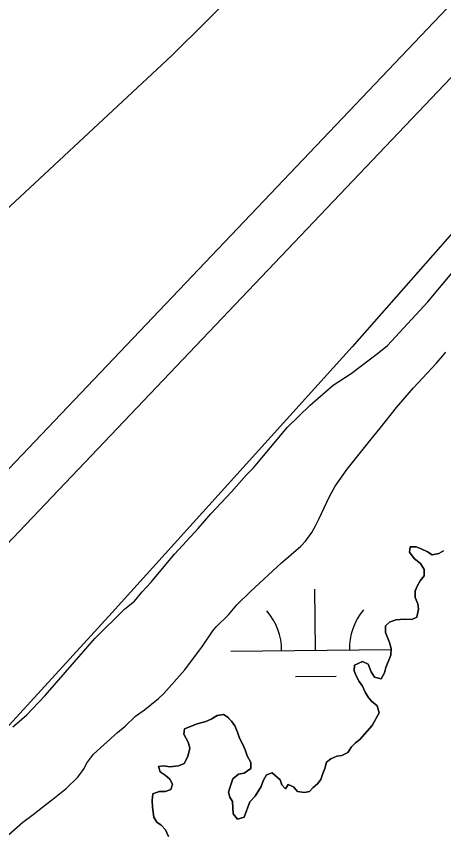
# Model space of a CAD drawing. Extents: x 3146026 to 3183936, y 897894 to 923344.
# Drawn here: x 3171442.8 to 3171695.1, y 907473.5 to 907957.2 of the extents above; entities that cross this region are included whole.
import ezdxf

# ---------------------------------------------------------------- set-up
doc = ezdxf.new("R2010")
doc.units = 0
for name, color, linetype in [('V-LEVE-TOET', 7, 'Continuous'), ('V-SITE-VEGE', 7, 'Continuous'), ('V-SURV-LINE', 7, 'Continuous'), ('V-TOPO-SHOR', 7, 'Continuous'), ('V-WETL-SWMP', 7, 'Continuous')]:
    doc.layers.add(name, color=color, linetype=linetype)

msp = doc.modelspace()

# ---------------------------------------------------------------- linework, layer by layer
at = {"layer": 'V-LEVE-TOET'}
for points in [[(3172554.06, 908694.32), (3172402.96, 908547.28), (3172256.25, 908398.62), (3172129.81, 908271.8), (3172023.65, 908165.62), (3171903.85, 908048.14), (3171785.43, 907926.06), (3171641.02, 907762.02), (3171499.45, 907605.15), (3171325.16, 907414.93)], [(3171139.12, 907556.11), (3171139.15, 907556.27), (3171139.79, 907563.25), (3171145.25, 907575.39), (3171152.28, 907583.54), (3171197.18, 907618.61), (3171223.28, 907647.2), (3171250.17, 907673), (3171282.45, 907700.96), (3171312.73, 907725.73), (3171337.6, 907748.75), (3171384.35, 907794.19), (3171534.41, 907933.85), (3171676.49, 908074.75), (3171850.11, 908253.4), (3172006.88, 908415.57), (3172066.91, 908479.9), (3172094.48, 908521.06), (3172119.46, 908563.23), (3172199.22, 908658.18)]]:
    msp.add_lwpolyline(points, dxfattribs=at)
at = {"layer": 'V-SITE-VEGE'}
for p, q in [((3171685.69, 907788.74), (3171703.87, 907810.39)), ((3171661.94, 907762.94), (3171685.69, 907788.74)), ((3171640.56, 907746.4), (3171656.83, 907758.81)), ((3171656.83, 907758.81), (3171661.94, 907762.94)), ((3171629.87, 907739.51), (3171640.56, 907746.4)), ((3171616.38, 907727.56), (3171629.87, 907739.51)), ((3171602.89, 907714.67), (3171616.38, 907727.56)), ((3171582.85, 907690.71), (3171602.89, 907714.67)), ((3171569.81, 907676.43), (3171578.66, 907686.57)), ((3171578.66, 907686.57), (3171582.85, 907690.71)), ((3171557.7, 907663.54), (3171569.81, 907676.43)), ((3171550.24, 907654.79), (3171557.7, 907663.54)), ((3171536.27, 907639.59), (3171550.24, 907654.79)), ((3171675.35, 907643.94), (3171674.93, 907640.95)), ((3171678.94, 907643.92), (3171675.35, 907643.94)), ((3171681.93, 907642.91), (3171678.94, 907643.92)), ((3171685.51, 907641.09), (3171681.93, 907642.91)), ((3171522.29, 907623), (3171536.27, 907639.59)), ((3171674.93, 907640.95), (3171677.7, 907637.14)), ((3171688.29, 907639.28), (3171685.51, 907641.09)), ((3171692.29, 907640.05), (3171688.29, 907639.28)), ((3171695.09, 907641.63), (3171692.29, 907640.05)), ((3171677.7, 907637.14), (3171681.48, 907634.13)), ((3171681.48, 907634.13), (3171683.66, 907630.72)), ((3171683.66, 907630.72), (3171683.63, 907626.93)), ((3171681.22, 907623.95), (3171679.41, 907620.76)), ((3171683.63, 907626.93), (3171681.22, 907623.95)), ((3171517.17, 907617.48), (3171522.29, 907623)), ((3171679.41, 907620.76), (3171678.2, 907617.78)), ((3171512.51, 907611.95), (3171517.17, 907617.48)), ((3171678.2, 907617.78), (3171678.38, 907614.19)), ((3171678.38, 907614.19), (3171679.95, 907610.39)), ((3171506.93, 907607.35), (3171512.51, 907611.95)), ((3171679.95, 907610.39), (3171680.33, 907607.19)), ((3171489.24, 907589.86), (3171506.93, 907607.35)), ((3171680.33, 907607.19), (3171679.31, 907602.41)), ((3171663.12, 907599.5), (3171660.72, 907597.32)), ((3171666.92, 907600.88), (3171663.12, 907599.5)), ((3171671.92, 907601.25), (3171666.92, 907600.88)), ((3171676.3, 907601.03), (3171671.92, 907601.25)), ((3171679.31, 907602.41), (3171676.3, 907601.03)), ((3171660.72, 907597.32), (3171660.7, 907593.53)), ((3171459.89, 907556.23), (3171489.24, 907589.86)), ((3171660.7, 907593.53), (3171663.06, 907587.53)), ((3171663.06, 907587.53), (3171664.04, 907583.93)), ((3171664.01, 907580.14), (3171660.98, 907572.77)), ((3171664.04, 907583.93), (3171664.01, 907580.14)), ((3171647.23, 907576.24), (3171642.43, 907574.07)), ((3171650.61, 907574.83), (3171647.23, 907576.24)), ((3171652.39, 907570.23), (3171650.61, 907574.83)), ((3171642.43, 907574.07), (3171642.21, 907570.88)), ((3171642.21, 907570.88), (3171643.39, 907567.88)), ((3171654.36, 907567.02), (3171652.39, 907570.23)), ((3171660.98, 907572.77), (3171660.17, 907569.58)), ((3171643.39, 907567.88), (3171645.17, 907564.48)), ((3171658.15, 907566), (3171654.36, 907567.02)), ((3171660.17, 907569.58), (3171658.15, 907566)), ((3171645.17, 907564.48), (3171647.15, 907561.67)), ((3171647.15, 907561.67), (3171648.73, 907558.27)), ((3171448.72, 907544.72), (3171459.89, 907556.23)), ((3171648.73, 907558.27), (3171650.51, 907555.27)), ((3171650.51, 907555.27), (3171652.49, 907552.86)), ((3171652.49, 907552.86), (3171655.87, 907550.05)), ((3171657.04, 907546.05), (3171652.81, 907538.49)), ((3171655.87, 907550.05), (3171657.04, 907546.05)), ((3171440.81, 907537.82), (3171448.72, 907544.72)), ((3171557.83, 907542.21), (3171554.63, 907540.84)), ((3171561.44, 907544.39), (3171557.83, 907542.21)), ((3171565.03, 907544.97), (3171561.44, 907544.39)), ((3171567.62, 907543.35), (3171565.03, 907544.97)), ((3171569.8, 907541.15), (3171567.62, 907543.35)), ((3171571.78, 907538.34), (3171569.8, 907541.15)), ((3171542.03, 907536.51), (3171541.62, 907533.32)), ((3171549.63, 907539.47), (3171542.03, 907536.51)), ((3171554.63, 907540.84), (3171549.63, 907539.47)), ((3171573.35, 907534.54), (3171571.78, 907538.34)), ((3171652.81, 907538.49), (3171645.58, 907530.35)), ((3171541.62, 907533.32), (3171544.19, 907528.72)), ((3171574.53, 907531.14), (3171573.35, 907534.54)), ((3171544.19, 907528.72), (3171545.17, 907525.12)), ((3171576.31, 907527.74), (3171574.53, 907531.14)), ((3171577.89, 907524.14), (3171576.31, 907527.74)), ((3171642.97, 907528.37), (3171640.76, 907525.99)), ((3171645.58, 907530.35), (3171642.97, 907528.37)), ((3171545.17, 907525.12), (3171544.14, 907520.14)), ((3171579.06, 907520.54), (3171577.89, 907524.14)), ((3171638.55, 907522.61), (3171634.95, 907520.83)), ((3171640.76, 907525.99), (3171638.55, 907522.61)), ((3171544.14, 907520.14), (3171541.92, 907516.16)), ((3171581.24, 907516.74), (3171579.06, 907520.54)), ((3171581.22, 907513.15), (3171581.24, 907516.74)), ((3171625.94, 907516.89), (3171624.92, 907513.1)), ((3171628.55, 907518.87), (3171625.94, 907516.89)), ((3171631.95, 907520.45), (3171628.55, 907518.87)), ((3171634.95, 907520.83), (3171631.95, 907520.45)), ((3171529.74, 907514.63), (3171526.74, 907514.25)), ((3171526.74, 907514.25), (3171527.72, 907511.25)), ((3171533.53, 907514.21), (3171529.74, 907514.63)), ((3171538.52, 907514.78), (3171533.53, 907514.21)), ((3171541.92, 907516.16), (3171538.52, 907514.78)), ((3171577.42, 907510.37), (3171581.22, 907513.15)), ((3171624.92, 907513.1), (3171623.71, 907510.12)), ((3171527.72, 907511.25), (3171530.71, 907509.23)), ((3171530.71, 907509.23), (3171533.49, 907506.82)), ((3171570.61, 907507.02), (3171574.02, 907509.79)), ((3171574.02, 907509.79), (3171577.42, 907510.37)), ((3171590.58, 907509.5), (3171588.56, 907505.92)), ((3171593.78, 907510.68), (3171590.58, 907509.5)), ((3171598.55, 907506.46), (3171593.78, 907510.68)), ((3171623.71, 907510.12), (3171622.69, 907506.73)), ((3171533.49, 907506.82), (3171535.07, 907503.82)), ((3171535.07, 907503.82), (3171534.05, 907500.84)), ((3171568.17, 907499.25), (3171569.19, 907502.83)), ((3171569.19, 907502.83), (3171570.61, 907507.02)), ((3171587.35, 907502.54), (3171583.92, 907496.77)), ((3171588.56, 907505.92), (3171587.35, 907502.54)), ((3171599.53, 907503.47), (3171598.55, 907506.46)), ((3171601.71, 907501.06), (3171599.53, 907503.47)), ((3171603.32, 907503.64), (3171601.71, 907501.06)), ((3171606.5, 907502.23), (3171603.32, 907503.64)), ((3171608.88, 907499.62), (3171606.5, 907502.23)), ((3171620.69, 907504.15), (3171618.08, 907501.97)), ((3171622.69, 907506.73), (3171620.69, 907504.15)), ((3171523.46, 907498.1), (3171523.04, 907494.31)), ((3171527.06, 907499.48), (3171523.46, 907498.1)), ((3171530.85, 907499.66), (3171527.06, 907499.48)), ((3171534.05, 907500.84), (3171530.85, 907499.66)), ((3171568.95, 907496.25), (3171568.17, 907499.25)), ((3171612.87, 907499), (3171608.88, 907499.62)), ((3171615.87, 907499.58), (3171612.87, 907499)), ((3171618.08, 907501.97), (3171615.87, 907499.58)), ((3171523.04, 907494.31), (3171523.22, 907490.32)), ((3171570.53, 907493.65), (3171568.95, 907496.25)), ((3171570.89, 907486.46), (3171570.53, 907493.65)), ((3171580.71, 907493.39), (3171577.27, 907484.43)), ((3171583.92, 907496.77), (3171580.71, 907493.39)), ((3171523.22, 907490.32), (3171523.98, 907484.33)), ((3171523.98, 907484.33), (3171525.76, 907481.52)), ((3171573.47, 907483.25), (3171570.89, 907486.46)), ((3171577.27, 907484.43), (3171573.47, 907483.25)), ((3171525.76, 907481.52), (3171528.35, 907479.71)), ((3171528.35, 907479.71), (3171530.93, 907476.9)), ((3171530.93, 907476.9), (3171532.7, 907472.9))]:
    msp.add_line(p, q, dxfattribs=at)
at = {"layer": 'V-SURV-LINE'}
for points in [[(3170843.6, 907065.2), (3172276.17, 908570.83)], [(3172297.91, 908550.16), (3170865.34, 907044.53)]]:
    msp.add_lwpolyline(points, dxfattribs=at)
at = {"layer": 'V-TOPO-SHOR'}
for points in [[(3171579.06, 907520.54), (3171581.24, 907516.74), (3171581.22, 907513.15), (3171577.41, 907510.37), (3171574.02, 907509.79), (3171570.61, 907507.02), (3171569.19, 907502.83), (3171568.17, 907499.25), (3171568.95, 907496.25), (3171570.53, 907493.65), (3171570.89, 907486.46), (3171573.47, 907483.25), (3171577.27, 907484.43), (3171580.71, 907493.39), (3171583.92, 907496.77), (3171587.35, 907502.54), (3171588.56, 907505.92), (3171590.58, 907509.5), (3171593.78, 907510.68), (3171598.55, 907506.46), (3171599.53, 907503.47), (3171601.71, 907501.06), (3171603.32, 907503.64), (3171606.5, 907502.23), (3171608.88, 907499.62), (3171612.87, 907499), (3171615.87, 907499.58), (3171618.08, 907501.96), (3171620.69, 907504.15), (3171622.69, 907506.73), (3171623.71, 907510.12), (3171624.92, 907513.1), (3171625.94, 907516.89), (3171628.55, 907518.87), (3171631.95, 907520.45), (3171634.95, 907520.83), (3171638.55, 907522.61), (3171640.76, 907525.99), (3171642.97, 907528.37), (3171645.58, 907530.35), (3171652.81, 907538.49), (3171657.04, 907546.05), (3171655.87, 907550.05), (3171652.49, 907552.86), (3171650.51, 907555.27), (3171648.73, 907558.27), (3171647.15, 907561.67), (3171645.17, 907564.48), (3171643.39, 907567.88), (3171642.21, 907570.88), (3171642.43, 907574.07), (3171647.23, 907576.24), (3171650.61, 907574.83), (3171652.39, 907570.23), (3171654.36, 907567.02), (3171658.15, 907566), (3171660.16, 907569.58), (3171660.98, 907572.77), (3171664.01, 907580.14), (3171664.04, 907583.93), (3171663.06, 907587.53), (3171660.7, 907593.53), (3171660.72, 907597.32), (3171663.12, 907599.5), (3171666.92, 907600.88), (3171671.92, 907601.25), (3171676.3, 907601.03), (3171679.31, 907602.41), (3171680.33, 907607.19), (3171679.95, 907610.39), (3171678.38, 907614.19), (3171678.2, 907617.78), (3171679.41, 907620.76), (3171681.22, 907623.95), (3171683.63, 907626.93), (3171683.66, 907630.72), (3171681.48, 907634.13), (3171677.7, 907637.14), (3171674.93, 907640.95), (3171675.35, 907643.94), (3171678.94, 907643.92), (3171681.93, 907642.91), (3171685.51, 907641.09), (3171688.29, 907639.28), (3171692.29, 907640.05), (3171695.09, 907641.63)], [(3171532.7, 907472.9), (3171530.93, 907476.9), (3171528.35, 907479.71), (3171525.76, 907481.52), (3171523.98, 907484.33), (3171523.22, 907490.32), (3171523.04, 907494.31), (3171523.46, 907498.1), (3171527.06, 907499.48), (3171530.85, 907499.66), (3171534.05, 907500.84), (3171535.07, 907503.82), (3171533.49, 907506.83), (3171530.71, 907509.23), (3171527.72, 907511.25), (3171526.74, 907514.25), (3171529.74, 907514.63), (3171533.53, 907514.21), (3171538.52, 907514.78), (3171541.92, 907516.16), (3171544.14, 907520.14), (3171545.17, 907525.12), (3171544.19, 907528.72), (3171541.62, 907533.32), (3171542.03, 907536.51), (3171549.63, 907539.47), (3171554.63, 907540.84), (3171557.83, 907542.21), (3171561.44, 907544.39), (3171565.03, 907544.97), (3171567.62, 907543.36), (3171569.8, 907541.15), (3171571.78, 907538.34), (3171573.35, 907534.54), (3171574.53, 907531.14), (3171576.31, 907527.74), (3171577.89, 907524.14), (3171579.06, 907520.54)]]:
    msp.add_lwpolyline(points, dxfattribs=at)
at = {"layer": 'V-WETL-SWMP'}
for p, q in [((3171619.46, 907582.94), (3171619.1, 907618.94)), ((3171569.46, 907582.44), (3171664.03, 907583.38)), ((3171607.61, 907567.39), (3171631.61, 907567.63))]:
    msp.add_line(p, q, dxfattribs=at)
for points in [[(3171438.38, 907474.13), (3171446.6, 907481.47), (3171452.81, 907486.02), (3171461.03, 907492.56), (3171464.44, 907494.94), (3171472.26, 907501.28), (3171479.08, 907508.03), (3171482.9, 907513.2), (3171484.31, 907516.18), (3171488.33, 907521.55), (3171502.58, 907534.44), (3171506.99, 907538.21), (3171513.21, 907543.96), (3171518.42, 907547.73), (3171526.83, 907554.46), (3171529.84, 907557.44), (3171542.3, 907571.34), (3171552.75, 907585.45), (3171558.79, 907594.4), (3171560.8, 907596.78), (3171568.02, 907603.93), (3171573.04, 907609.69), (3171581.07, 907617.63), (3171599.33, 907634.49), (3171610.76, 907644.4), (3171613.57, 907647.38), (3171617.19, 907652.55), (3171619.4, 907656.33), (3171621.42, 907660.31), (3171627.68, 907673.64), (3171631.11, 907679.81), (3171638.15, 907689.95), (3171652.22, 907707.63), (3171657.64, 907713.99), (3171667.29, 907726.31), (3171677.33, 907737.83), (3171690.79, 907752.32), (3171694.4, 907756.49), (3171696.41, 907758.88)], [(3171695.09, 907641.63), (3171692.29, 907640.05), (3171688.29, 907639.28), (3171685.51, 907641.09), (3171681.93, 907642.9), (3171678.94, 907643.92), (3171675.35, 907643.94), (3171674.93, 907640.95), (3171677.7, 907637.14), (3171681.48, 907634.13), (3171683.66, 907630.72), (3171683.63, 907626.93), (3171681.22, 907623.95), (3171679.41, 907620.77), (3171678.19, 907617.78), (3171678.37, 907614.19), (3171679.95, 907610.39), (3171680.33, 907607.19), (3171679.31, 907602.41), (3171676.31, 907601.03), (3171671.92, 907601.25), (3171666.92, 907600.88), (3171663.12, 907599.5), (3171660.72, 907597.32), (3171660.7, 907593.53), (3171663.06, 907587.53), (3171664.04, 907583.93), (3171664.02, 907580.14), (3171660.98, 907572.77), (3171660.16, 907569.58), (3171658.15, 907566), (3171654.36, 907567.02), (3171652.39, 907570.23), (3171650.61, 907574.83), (3171647.23, 907576.24), (3171642.43, 907574.07), (3171642.21, 907570.88), (3171643.39, 907567.88), (3171645.17, 907564.48), (3171647.15, 907561.67), (3171648.73, 907558.27), (3171650.51, 907555.27), (3171652.49, 907552.86), (3171655.87, 907550.05), (3171657.04, 907546.05), (3171652.81, 907538.49), (3171645.58, 907530.35), (3171642.97, 907528.37), (3171640.76, 907525.99), (3171638.55, 907522.61), (3171634.95, 907520.83), (3171631.95, 907520.45), (3171628.55, 907518.87), (3171625.94, 907516.89), (3171624.93, 907513.1), (3171623.71, 907510.11), (3171622.69, 907506.73), (3171620.68, 907504.14), (3171618.08, 907501.96), (3171615.87, 907499.58), (3171612.87, 907499), (3171608.88, 907499.62), (3171606.5, 907502.23), (3171603.32, 907503.64), (3171601.71, 907501.06), (3171599.53, 907503.46), (3171598.55, 907506.46), (3171593.78, 907510.68), (3171590.58, 907509.5), (3171588.56, 907505.92), (3171587.35, 907502.53), (3171583.92, 907496.77), (3171580.71, 907493.39), (3171577.27, 907484.43), (3171573.47, 907483.25), (3171570.89, 907486.46), (3171570.53, 907493.65), (3171568.95, 907496.25), (3171568.17, 907499.25), (3171569.19, 907502.83), (3171570.61, 907507.02), (3171574.02, 907509.79), (3171577.41, 907510.37), (3171581.22, 907513.15), (3171581.24, 907516.74), (3171579.06, 907520.54)], [(3171579.06, 907520.54), (3171577.89, 907524.14), (3171576.31, 907527.74), (3171574.53, 907531.14), (3171573.36, 907534.54), (3171571.78, 907538.34), (3171569.8, 907541.15), (3171567.62, 907543.36), (3171565.03, 907544.97), (3171561.44, 907544.39), (3171557.83, 907542.21), (3171554.63, 907540.83), (3171549.63, 907539.47), (3171542.03, 907536.51), (3171541.62, 907533.32), (3171544.19, 907528.72), (3171545.16, 907525.12), (3171544.14, 907520.14), (3171541.92, 907516.16), (3171538.52, 907514.78), (3171533.53, 907514.21), (3171529.74, 907514.63), (3171526.74, 907514.25), (3171527.72, 907511.25), (3171530.71, 907509.24), (3171533.49, 907506.83), (3171535.07, 907503.82), (3171534.05, 907500.84), (3171530.85, 907499.66), (3171527.06, 907499.48), (3171523.46, 907498.1), (3171523.04, 907494.31), (3171523.22, 907490.32), (3171523.98, 907484.33), (3171525.76, 907481.52), (3171528.35, 907479.71), (3171530.93, 907476.9), (3171532.7, 907472.9)]]:
    msp.add_lwpolyline(points, dxfattribs=at)
for centre, start, end in [((3171564.21, 907582.86), 359.7992, 41.3429), ((3171674.69, 907583.97), 139.7992, 181.3429)]:
    msp.add_arc(centre, 35.25, start, end, dxfattribs=at)

doc.saveas('drawing.dxf')
